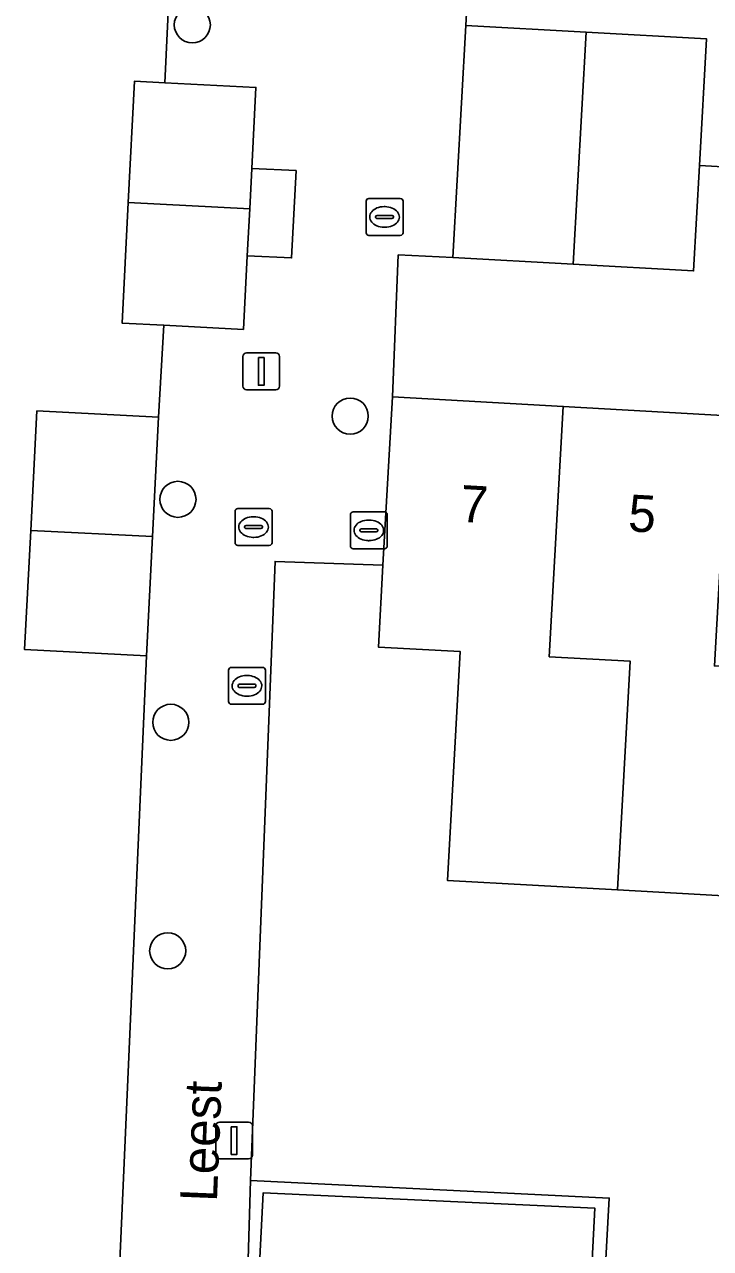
# Model space of a CAD drawing. Extents: x 162989 to 165008, y 383432 to 384338.
# Drawn here: x 164647.33 to 164665.93, y 383638.25 to 383671.45 of the extents above; entities that cross this region are included whole.
import ezdxf

# ---------------------------------------------------------------- set-up
doc = ezdxf.new("R2010")
doc.units = 0
for name, color, linetype in [('IMGEO_Boom', 7, 'Continuous'), ('IMGEO_Erf', 7, 'Continuous'), ('IMGEO_Groenvoorziening', 7, 'Continuous'), ('IMGEO_Kolk', 7, 'Continuous'), ('IMGEO_Lichtmast', 7, 'Continuous'), ('IMGEO_Muur', 7, 'Continuous'), ('IMGEO_Openbare_ruimte_label', 7, 'Continuous'), ('IMGEO_Pand', 7, 'Continuous'), ('IMGEO_Pand_nummerreeks', 7, 'Continuous'), ('IMGEO_Rioolput', 7, 'Continuous'), ('IMGEO_Voetpad_open', 7, 'Continuous')]:
    doc.layers.add(name, color=color, linetype=linetype)

msp = doc.modelspace()

# ---------------------------------------------------------------- linework, layer by layer
at = {"layer": 'IMGEO_Boom'}
for centre in [(164651.881, 383671.441), (164656.162, 383660.831), (164651.492, 383658.573), (164651.296, 383652.526), (164651.214, 383646.327)]:
    msp.add_circle(centre, 0.489, dxfattribs=at)
at = {"layer": 'IMGEO_Erf'}
for points in [[(164650.636, 383654.327), (164647.337, 383654.497), (164647.503, 383657.732), (164647.67, 383660.97), (164650.969, 383660.801), (164651.105, 383663.294), (164649.979, 383663.352), (164650.147, 383666.619), (164650.317, 383669.914), (164651.137, 383669.872), (164651.42, 383675.802), (164644.55, 383676.194), (164644.303, 383671.536), (164644.06, 383666.932), (164643.817, 383662.329), (164643.584, 383657.914), (164643.36, 383653.677), (164643.241, 383651.429), (164646.531, 383651.26), (164646.296, 383646.695), (164646.065, 383642.208), (164645.816, 383637.357)], [(164650.064, 383611.431), (164650.157, 383613.554), (164645.205, 383613.809), (164645.38, 383617.214), (164651.588, 383616.895), (164654.121, 383616.735), (164654.299, 383620.217), (164649.874, 383620.445), (164650.033, 383623.529), (164650.209, 383626.943), (164651.523, 383626.875), (164651.689, 383629.199), (164648.417, 383629.367), (164648.585, 383632.632), (164649.681, 383632.575), (164650.636, 383654.327)]]:
    msp.add_lwpolyline(points, dxfattribs=at)
for points in [[(164675.535, 383660.638), (164680.462, 383660.362), (164680.541, 383661.472), (164676.64, 383665.629), (164671.259, 383665.922), (164671.153, 383664.025), (164667.694, 383664.219), (164667.878, 383667.497), (164665.626, 383667.626), (164665.466, 383664.766), (164662.205, 383664.948), (164658.943, 383665.131), (164657.463, 383665.2), (164657.305, 383661.351), (164661.934, 383661.092), (164666.413, 383660.84), (164670.892, 383660.589), (164675.518, 383660.33)], [(164677.343, 383650.651), (164677.15, 383647.213), (164672.362, 383647.481), (164667.883, 383647.732), (164663.404, 383647.982), (164658.795, 383648.24), (164659.142, 383654.443), (164656.924, 383654.567), (164657.049, 383656.792), (164654.124, 383656.888), (164653.456, 383640.098), (164663.179, 383639.621), (164662.992, 383636.162), (164667.45, 383635.827), (164667.621, 383638.572), (164672.155, 383638.813), (164673.127, 383637.665), (164683.196, 383650.323)]]:
    msp.add_lwpolyline(points, close=True, dxfattribs=at)
at = {"layer": 'IMGEO_Groenvoorziening'}
for points in [[(164653.371, 383665.18), (164654.57, 383665.119), (164654.692, 383667.487), (164653.493, 383667.548), (164653.436, 383666.449)], [(164667.555, 383631.009), (164668.962, 383632.741), (164669.086, 383635.531), (164662.612, 383635.822), (164662.788, 383639.352), (164653.805, 383639.767), (164653.631, 383636.413), (164655.433, 383636.374), (164655.446, 383636.074), (164660.887, 383635.935), (164660.818, 383633.224), (164665.343, 383632.902)]]:
    msp.add_lwpolyline(points, close=True, dxfattribs=at)
at = {"layer": 'IMGEO_Kolk'}
for p, q in [((164656.591, 383665.805), (164656.591, 383666.657)), ((164656.666, 383666.731), (164657.518, 383666.731)), ((164657.592, 383666.657), (164657.592, 383665.805)), ((164657.079, 383666.511), (164657.104, 383666.511)), ((164656.85, 383666.225), (164656.85, 383666.237)), ((164657.288, 383666.188), (164656.89, 383666.188)), ((164656.893, 383666.274), (164657.291, 383666.274)), ((164657.102, 383665.951), (164657.077, 383665.951)), ((164657.334, 383666.237), (164657.334, 383666.225)), ((164657.518, 383665.731), (164656.666, 383665.731)), ((164652.937, 383654.015), (164653.789, 383654.015)), ((164652.862, 383653.089), (164652.862, 383653.941)), ((164653.35, 383653.795), (164653.375, 383653.795)), ((164653.863, 383653.941), (164653.863, 383653.089)), ((164653.121, 383653.509), (164653.121, 383653.521)), ((164653.559, 383653.472), (164653.161, 383653.472)), ((164653.164, 383653.558), (164653.562, 383653.558)), ((164653.605, 383653.521), (164653.605, 383653.509)), ((164653.789, 383653.015), (164652.937, 383653.015)), ((164653.373, 383653.235), (164653.348, 383653.235))]:
    msp.add_line(p, q, dxfattribs=at)
for points in [[(164656.591, 383665.805), (164656.591, 383666.657)], [(164656.666, 383666.731), (164657.518, 383666.731)], [(164657.592, 383666.657), (164657.592, 383665.805)], [(164657.518, 383665.731), (164656.666, 383665.731)], [(164652.937, 383654.015), (164653.789, 383654.015)], [(164652.862, 383653.089), (164652.862, 383653.941)], [(164653.863, 383653.941), (164653.863, 383653.089)], [(164653.789, 383653.015), (164652.937, 383653.015)]]:
    msp.add_lwpolyline(points, dxfattribs=at)
for centre, radius, start, end in [((164656.668, 383666.655), 0.0765, 91.552, 178.448), ((164656.668, 383666.655), 0.0765, 91.552, 178.448), ((164657.516, 383666.655), 0.0765, 1.552, 88.448), ((164657.516, 383666.655), 0.0765, 1.552, 88.448), ((164656.89, 383666.234), 0.0403, 85.8775, 175.7526), ((164656.887, 383666.224), 0.0366, 178.938, 274.7102), ((164657.291, 383666.231), 0.043, 264.8664, 352.4533), ((164657.295, 383666.236), 0.0386, 1.7309, 96.639), ((164656.668, 383665.807), 0.0765, 181.552, 268.448), ((164656.668, 383665.807), 0.0765, 181.552, 268.448), ((164657.516, 383665.807), 0.0765, 271.552, 358.448), ((164657.516, 383665.807), 0.0765, 271.552, 358.448), ((164652.939, 383653.939), 0.0765, 91.552, 178.448), ((164652.939, 383653.939), 0.0765, 91.552, 178.448), ((164653.787, 383653.939), 0.0765, 1.552, 88.448), ((164653.787, 383653.939), 0.0765, 1.552, 88.448), ((164653.161, 383653.518), 0.0403, 85.8775, 175.7526), ((164653.158, 383653.508), 0.0366, 178.938, 274.7102), ((164653.562, 383653.515), 0.043, 264.8664, 352.4533), ((164653.566, 383653.52), 0.0386, 1.7309, 96.639), ((164652.939, 383653.091), 0.0765, 181.552, 268.448), ((164652.939, 383653.091), 0.0765, 181.552, 268.448), ((164653.787, 383653.091), 0.0765, 271.552, 358.448), ((164653.787, 383653.091), 0.0765, 271.552, 358.448)]:
    msp.add_arc(centre, radius, start, end, dxfattribs=at)
for centre, major_axis, ratio, start_param, end_param in [((164657.078, 383666.231), (-0.387, 0.002), 0.722429, 4.712389, 7.853982), ((164657.103, 383666.231), (-0.39, 0.002), 0.717154, 1.570796, 4.712389), ((164653.349, 383653.515), (-0.387, 0.002), 0.722429, 4.712389, 7.853982), ((164653.374, 383653.515), (-0.39, 0.002), 0.717154, 1.570796, 4.712389)]:
    msp.add_ellipse(centre, major_axis=major_axis, ratio=ratio, start_param=start_param, end_param=end_param, dxfattribs=at)
at = {"layer": 'IMGEO_Lichtmast'}
for p, q in [((164653.254, 383661.644), (164653.254, 383662.444)), ((164653.254, 383662.444), (164653.254, 383661.644)), ((164653.354, 383662.544), (164654.144, 383662.544)), ((164654.144, 383662.544), (164653.354, 383662.544)), ((164654.244, 383662.444), (164654.244, 383661.644)), ((164654.244, 383661.644), (164654.244, 383662.444)), ((164654.144, 383661.544), (164653.354, 383661.544)), ((164653.354, 383661.544), (164654.144, 383661.544)), ((164652.518, 383640.784), (164652.518, 383641.584)), ((164652.518, 383641.584), (164652.518, 383640.784)), ((164652.618, 383641.684), (164653.408, 383641.684)), ((164653.408, 383641.684), (164652.618, 383641.684)), ((164653.508, 383641.584), (164653.508, 383640.784)), ((164653.508, 383640.784), (164653.508, 383641.584)), ((164653.408, 383640.684), (164652.618, 383640.684)), ((164652.618, 383640.684), (164653.408, 383640.684))]:
    msp.add_line(p, q, dxfattribs=at)
for points in [[(164653.674, 383662.419), (164653.824, 383662.419), (164653.824, 383661.669), (164653.674, 383661.669), (164653.674, 383662.419)], [(164652.938, 383641.559), (164653.088, 383641.559), (164653.088, 383640.809), (164652.938, 383640.809), (164652.938, 383641.559)]]:
    msp.add_lwpolyline(points, dxfattribs=at)
for centre, start, end in [((164653.354, 383662.444), 90, 180), ((164653.354, 383662.444), 90, 180), ((164654.144, 383662.444), 0, 90), ((164654.144, 383662.444), 360, 90), ((164653.354, 383661.644), 180, 270), ((164653.354, 383661.644), 180, 270), ((164654.144, 383661.644), 270, 0), ((164654.144, 383661.644), 270, 0), ((164652.618, 383641.584), 90, 180), ((164652.618, 383641.584), 90, 180), ((164653.408, 383641.584), 0, 90), ((164653.408, 383641.584), 360, 90), ((164652.618, 383640.784), 180, 270), ((164652.618, 383640.784), 180, 270), ((164653.408, 383640.784), 270, 0), ((164653.408, 383640.784), 270, 0)]:
    msp.add_arc(centre, 0.1, start, end, dxfattribs=at)
at = {"layer": 'IMGEO_Muur'}
msp.add_lwpolyline([(164653.339, 383636.128), (164655.446, 383636.074), (164655.433, 383636.374), (164653.631, 383636.413), (164653.805, 383639.767), (164662.788, 383639.352), (164662.612, 383635.822), (164669.086, 383635.531), (164668.962, 383632.741), (164667.555, 383631.009), (164664.833, 383627.659), (164660.248, 383627.945), (164660.228, 383627.63), (164662.089, 383627.53), (164664.935, 383627.377), (164669.221, 383632.63), (164669.423, 383635.704), (164667.45, 383635.827), (164662.992, 383636.162), (164663.179, 383639.621), (164653.456, 383640.098)], close=True, dxfattribs=at)
at = {"layer": 'IMGEO_Pand'}
for points in [[(164662.558, 383671.243), (164659.296, 383671.426), (164658.943, 383665.131), (164662.205, 383664.948)], [(164662.558, 383671.243), (164662.205, 383664.948), (164665.466, 383664.766), (164665.626, 383667.626), (164665.818, 383671.061)], [(164653.436, 383666.449), (164653.493, 383667.548), (164653.606, 383669.745), (164651.137, 383669.872), (164650.317, 383669.914), (164650.147, 383666.619)], [(164653.436, 383666.449), (164650.147, 383666.619), (164649.979, 383663.352), (164651.105, 383663.294), (164653.268, 383663.182), (164653.371, 383665.18)], [(164663.404, 383647.982), (164663.751, 383654.183), (164661.554, 383654.306), (164661.934, 383661.092), (164657.305, 383661.351), (164657.049, 383656.792), (164656.924, 383654.567), (164659.142, 383654.443), (164658.795, 383648.24)], [(164663.404, 383647.982), (164667.883, 383647.732), (164668.23, 383653.932), (164666.033, 383654.055), (164666.413, 383660.84), (164661.934, 383661.092), (164661.554, 383654.306), (164663.751, 383654.183)], [(164650.802, 383657.562), (164650.969, 383660.801), (164647.67, 383660.97), (164647.503, 383657.732)], [(164650.802, 383657.562), (164647.503, 383657.732), (164647.337, 383654.497), (164650.636, 383654.327)]]:
    msp.add_lwpolyline(points, close=True, dxfattribs=at)
at = {"layer": 'IMGEO_Rioolput'}
for p, q in [((164653.115, 383658.322), (164653.967, 383658.322)), ((164653.04, 383657.396), (164653.04, 383658.248)), ((164653.528, 383658.102), (164653.553, 383658.102)), ((164654.041, 383658.248), (164654.041, 383657.396)), ((164656.165, 383657.306), (164656.165, 383658.158)), ((164656.24, 383658.232), (164657.092, 383658.232)), ((164656.653, 383658.012), (164656.678, 383658.012)), ((164657.166, 383658.158), (164657.166, 383657.306)), ((164653.299, 383657.816), (164653.299, 383657.828)), ((164653.737, 383657.779), (164653.339, 383657.779)), ((164653.342, 383657.865), (164653.74, 383657.865)), ((164653.783, 383657.828), (164653.783, 383657.816)), ((164656.424, 383657.726), (164656.424, 383657.738)), ((164656.862, 383657.689), (164656.464, 383657.689)), ((164656.467, 383657.775), (164656.865, 383657.775)), ((164656.908, 383657.738), (164656.908, 383657.726)), ((164653.967, 383657.322), (164653.115, 383657.322)), ((164653.551, 383657.542), (164653.526, 383657.542)), ((164656.676, 383657.452), (164656.651, 383657.452)), ((164657.092, 383657.232), (164656.24, 383657.232))]:
    msp.add_line(p, q, dxfattribs=at)
for points in [[(164653.115, 383658.322), (164653.967, 383658.322)], [(164653.04, 383657.396), (164653.04, 383658.248)], [(164654.041, 383658.248), (164654.041, 383657.396)], [(164656.165, 383657.306), (164656.165, 383658.158)], [(164656.24, 383658.232), (164657.092, 383658.232)], [(164657.166, 383658.158), (164657.166, 383657.306)], [(164653.967, 383657.322), (164653.115, 383657.322)], [(164657.092, 383657.232), (164656.24, 383657.232)]]:
    msp.add_lwpolyline(points, dxfattribs=at)
for centre, radius, start, end in [((164653.117, 383658.246), 0.0765, 91.552, 178.448), ((164653.117, 383658.246), 0.0765, 91.552, 178.448), ((164653.965, 383658.246), 0.0765, 1.552, 88.448), ((164653.965, 383658.246), 0.0765, 1.552, 88.448), ((164656.242, 383658.156), 0.0765, 91.552, 178.448), ((164656.242, 383658.156), 0.0765, 91.552, 178.448), ((164657.09, 383658.156), 0.0765, 1.552, 88.448), ((164657.09, 383658.156), 0.0765, 1.552, 88.448), ((164653.339, 383657.825), 0.0403, 85.8775, 175.7526), ((164653.336, 383657.815), 0.0366, 178.938, 274.7102), ((164653.74, 383657.822), 0.043, 264.8664, 352.4533), ((164653.744, 383657.827), 0.0386, 1.7309, 96.639), ((164656.464, 383657.735), 0.0403, 85.8775, 175.7526), ((164656.461, 383657.725), 0.0366, 178.938, 274.7102), ((164656.865, 383657.732), 0.043, 264.8664, 352.4533), ((164656.869, 383657.737), 0.0386, 1.7309, 96.639), ((164653.117, 383657.398), 0.0765, 181.552, 268.448), ((164653.117, 383657.398), 0.0765, 181.552, 268.448), ((164653.965, 383657.398), 0.0765, 271.552, 358.448), ((164653.965, 383657.398), 0.0765, 271.552, 358.448), ((164656.242, 383657.308), 0.0765, 181.552, 268.448), ((164656.242, 383657.308), 0.0765, 181.552, 268.448), ((164657.09, 383657.308), 0.0765, 271.552, 358.448), ((164657.09, 383657.308), 0.0765, 271.552, 358.448)]:
    msp.add_arc(centre, radius, start, end, dxfattribs=at)
for centre, major_axis, ratio, start_param, end_param in [((164653.527, 383657.822), (-0.387, 0.002), 0.722429, 4.712389, 7.853982), ((164653.552, 383657.822), (-0.39, 0.002), 0.717154, 1.570796, 4.712389), ((164656.652, 383657.732), (-0.387, 0.002), 0.722429, 4.712389, 7.853982), ((164656.677, 383657.732), (-0.39, 0.002), 0.717154, 1.570796, 4.712389)]:
    msp.add_ellipse(centre, major_axis=major_axis, ratio=ratio, start_param=start_param, end_param=end_param, dxfattribs=at)
at = {"layer": 'IMGEO_Voetpad_open'}
msp.add_lwpolyline([(164653.339, 383636.128), (164653.456, 383640.098), (164654.124, 383656.888), (164657.049, 383656.792), (164657.305, 383661.351), (164657.463, 383665.2), (164658.943, 383665.131), (164659.296, 383671.426), (164659.407, 383673.412), (164653.81, 383673.689), (164653.906, 383675.66), (164651.42, 383675.802), (164651.137, 383669.872), (164653.606, 383669.745), (164653.493, 383667.548), (164654.692, 383667.487), (164654.57, 383665.119), (164653.371, 383665.18), (164653.268, 383663.182), (164651.105, 383663.294), (164650.969, 383660.801), (164650.802, 383657.562), (164650.636, 383654.327), (164649.681, 383632.575)], dxfattribs=at)
msp.add_lwpolyline([(164682.427, 383667.338), (164674.153, 383667.743), (164674.296, 383670.288), (164668.055, 383670.639), (164668.211, 383672.977), (164659.407, 383673.412), (164659.296, 383671.426), (164662.558, 383671.243), (164665.818, 383671.061), (164665.626, 383667.626), (164667.878, 383667.497), (164671.337, 383667.303), (164671.259, 383665.922), (164676.64, 383665.629), (164680.541, 383661.472), (164680.462, 383660.362), (164682.03, 383660.274), (164682.021, 383663.284)], close=True, dxfattribs=at)

# ---------------------------------------------------------------- texts
at = {"layer": 'IMGEO_Openbare_ruimte_label'}
msp.add_text('Leest', height=1, rotation=87.7071, dxfattribs=at).set_placement((164652.548, 383639.51))
at = {"layer": 'IMGEO_Pand_nummerreeks'}
for s, p in [('7', (164659.123, 383657.964)), ('5', (164663.677, 383657.709))]:
    msp.add_text(s, height=1, rotation=356.7914, dxfattribs=at).set_placement(p)

doc.saveas('drawing.dxf')
